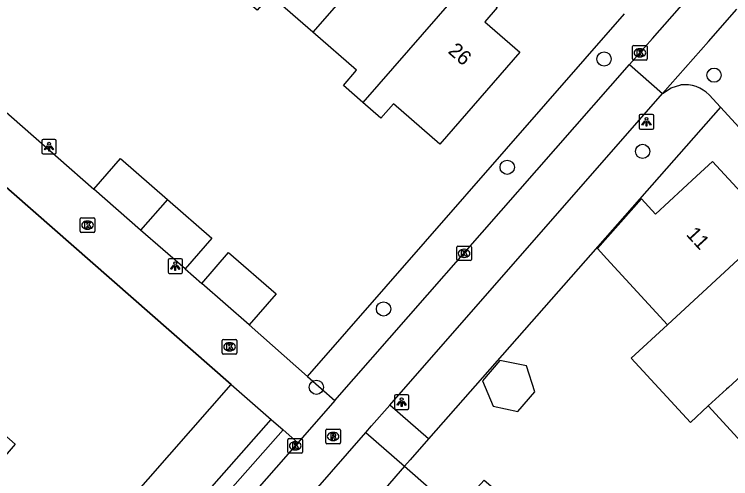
# Model space of a CAD drawing. Extents: x 158474 to 159560, y 388525 to 389605.
# Drawn here: x 158940.35 to 158989.49, y 388878.71 to 388910.55 of the extents above; entities that cross this region are included whole.
import ezdxf

# ---------------------------------------------------------------- set-up
doc = ezdxf.new("R2010")
doc.units = 0
for name, color, linetype in [('IMGEO_Berm_groen', 7, 'Continuous'), ('IMGEO_Boom', 7, 'Continuous'), ('IMGEO_Fietspad_gesloten', 7, 'Continuous'), ('IMGEO_Kolk', 7, 'Continuous'), ('IMGEO_Lichtpunt', 7, 'Continuous'), ('IMGEO_Muur', 7, 'Continuous'), ('IMGEO_Pand', 7, 'Continuous'), ('IMGEO_Pand_nummerreeks', 7, 'Continuous'), ('IMGEO_Rioolput', 7, 'Continuous'), ('IMGEO_Voetpad_open', 7, 'Continuous')]:
    doc.layers.add(name, color=color, linetype=linetype)

msp = doc.modelspace()

# ---------------------------------------------------------------- linework, layer by layer
at = {"layer": 'IMGEO_Berm_groen'}
msp.add_lwpolyline([(158988.788, 388904.188), (158968.762, 388881.439)], dxfattribs=at)
at = {"layer": 'IMGEO_Boom'}
for centre in [(158980.808, 388907.487), (158988.355, 388906.378), (158983.45, 388901.151), (158974.162, 388900.065), (158965.679, 388890.348), (158961.072, 388884.979)]:
    msp.add_circle(centre, 0.489, dxfattribs=at)
at = {"layer": 'IMGEO_Fietspad_gesloten'}
for points in [[(158982.556, 388907.1), (158984.126, 388908.89), (158991.035, 388916.747), (158993.803, 388919.761), (158997.258, 388923.376), (159000, 388926.236), (159000.439, 388926.694), (159004.156, 388930.365), (159007.355, 388933.494), (159010.208, 388936.145), (159013.072, 388938.778), (159015.935, 388941.39), (159018.694, 388943.743), (159033.647, 388956.597), (159049.939, 388970.49), (159054.573, 388974.475), (159070.579, 388988.241), (159084.209, 389000), (159114.372, 389026.022)], [(158984.817, 388905.117), (158987.972, 388908.688), (158989.914, 388910.905)], [(158962.346, 388884.059), (158982.556, 388907.1)], [(158982.556, 388907.1), (158984.817, 388905.117)], [(158966.103, 388883.752), (158984.817, 388905.117)], [(158962.346, 388884.059), (158959.807, 388881.165)], [(158964.456, 388881.871), (158964.852, 388882.323), (158966.103, 388883.752)], [(158958.484, 388875.052), (158964.456, 388881.871)], [(158959.807, 388881.165), (158941.286, 388860.117), (158939.547, 388858.13)]]:
    msp.add_lwpolyline(points, dxfattribs=at)
at = {"layer": 'IMGEO_Kolk'}
for p, q in [((158982.842, 388908.414), (158983.694, 388908.414)), ((158982.767, 388907.488), (158982.767, 388908.34)), ((158983.255, 388908.194), (158983.28, 388908.194)), ((158983.768, 388908.34), (158983.768, 388907.488)), ((158983.694, 388907.414), (158982.842, 388907.414)), ((158983.278, 388907.634), (158983.253, 388907.634)), ((158944.946, 388896.598), (158945.798, 388896.598)), ((158944.871, 388895.672), (158944.871, 388896.524)), ((158945.359, 388896.378), (158945.384, 388896.378)), ((158945.872, 388896.524), (158945.872, 388895.672)), ((158945.798, 388895.598), (158944.946, 388895.598)), ((158945.382, 388895.818), (158945.357, 388895.818)), ((158970.777, 388894.66), (158971.629, 388894.66)), ((158970.702, 388893.734), (158970.702, 388894.586)), ((158971.19, 388894.44), (158971.215, 388894.44)), ((158971.703, 388894.586), (158971.703, 388893.734)), ((158971.629, 388893.66), (158970.777, 388893.66)), ((158971.213, 388893.88), (158971.188, 388893.88)), ((158954.69, 388888.254), (158955.542, 388888.254)), ((158954.615, 388887.328), (158954.615, 388888.18)), ((158955.103, 388888.034), (158955.128, 388888.034)), ((158955.616, 388888.18), (158955.616, 388887.328)), ((158955.542, 388887.254), (158954.69, 388887.254)), ((158955.126, 388887.474), (158955.101, 388887.474)), ((158959.122, 388880.532), (158959.122, 388881.384)), ((158959.197, 388881.458), (158960.049, 388881.458)), ((158960.123, 388881.384), (158960.123, 388880.532)), ((158959.61, 388881.238), (158959.635, 388881.238)), ((158960.049, 388880.458), (158959.197, 388880.458)), ((158959.633, 388880.678), (158959.608, 388880.678))]:
    msp.add_line(p, q, dxfattribs=at)
for points in [[(158982.842, 388908.414), (158983.694, 388908.414)], [(158982.767, 388907.488), (158982.767, 388908.34)], [(158983.088, 388908.114), (158983.211, 388908.114), (158983.211, 388907.963), (158983.341, 388908.114), (158983.505, 388908.114), (158983.359, 388907.963), (158983.512, 388907.714), (158983.36, 388907.714), (158983.275, 388907.878), (158983.211, 388907.811), (158983.211, 388907.714), (158983.088, 388907.714), (158983.088, 388908.114)], [(158983.768, 388908.34), (158983.768, 388907.488)], [(158983.694, 388907.414), (158982.842, 388907.414)], [(158944.946, 388896.598), (158945.798, 388896.598)], [(158944.871, 388895.672), (158944.871, 388896.524)], [(158945.192, 388896.298), (158945.315, 388896.298), (158945.315, 388896.147), (158945.445, 388896.298), (158945.609, 388896.298), (158945.463, 388896.147), (158945.616, 388895.898), (158945.464, 388895.898), (158945.379, 388896.062), (158945.315, 388895.995), (158945.315, 388895.898), (158945.192, 388895.898), (158945.192, 388896.298)], [(158945.872, 388896.524), (158945.872, 388895.672)], [(158945.798, 388895.598), (158944.946, 388895.598)], [(158970.777, 388894.66), (158971.629, 388894.66)], [(158970.702, 388893.734), (158970.702, 388894.586)], [(158971.023, 388894.36), (158971.146, 388894.36), (158971.146, 388894.209), (158971.276, 388894.36), (158971.44, 388894.36), (158971.294, 388894.209), (158971.447, 388893.96), (158971.295, 388893.96), (158971.21, 388894.124), (158971.146, 388894.057), (158971.146, 388893.96), (158971.023, 388893.96), (158971.023, 388894.36)], [(158971.703, 388894.586), (158971.703, 388893.734)], [(158971.629, 388893.66), (158970.777, 388893.66)], [(158954.69, 388888.254), (158955.542, 388888.254)], [(158954.615, 388887.328), (158954.615, 388888.18)], [(158954.936, 388887.954), (158955.059, 388887.954), (158955.059, 388887.803), (158955.189, 388887.954), (158955.353, 388887.954), (158955.207, 388887.803), (158955.36, 388887.554), (158955.208, 388887.554), (158955.123, 388887.718), (158955.059, 388887.651), (158955.059, 388887.554), (158954.936, 388887.554), (158954.936, 388887.954)], [(158955.616, 388888.18), (158955.616, 388887.328)], [(158955.542, 388887.254), (158954.69, 388887.254)], [(158959.122, 388880.532), (158959.122, 388881.384)], [(158959.197, 388881.458), (158960.049, 388881.458)], [(158960.123, 388881.384), (158960.123, 388880.532)], [(158959.443, 388881.158), (158959.566, 388881.158), (158959.566, 388881.007), (158959.696, 388881.158), (158959.86, 388881.158), (158959.714, 388881.007), (158959.867, 388880.758), (158959.715, 388880.758), (158959.63, 388880.922), (158959.566, 388880.855), (158959.566, 388880.758), (158959.443, 388880.758), (158959.443, 388881.158)], [(158960.049, 388880.458), (158959.197, 388880.458)]]:
    msp.add_lwpolyline(points, dxfattribs=at)
for centre, start, end in [((158982.844, 388908.338), 91.552, 178.448), ((158982.844, 388908.338), 91.552, 178.448), ((158983.692, 388908.338), 1.552, 88.448), ((158983.692, 388908.338), 1.552, 88.448), ((158982.844, 388907.49), 181.552, 268.448), ((158982.844, 388907.49), 181.552, 268.448), ((158983.692, 388907.49), 271.552, 358.448), ((158983.692, 388907.49), 271.552, 358.448), ((158944.948, 388896.522), 91.552, 178.448), ((158944.948, 388896.522), 91.552, 178.448), ((158945.796, 388896.522), 1.552, 88.448), ((158945.796, 388896.522), 1.552, 88.448), ((158944.948, 388895.674), 181.552, 268.448), ((158944.948, 388895.674), 181.552, 268.448), ((158945.796, 388895.674), 271.552, 358.448), ((158945.796, 388895.674), 271.552, 358.448), ((158970.779, 388894.584), 91.552, 178.448), ((158970.779, 388894.584), 91.552, 178.448), ((158971.627, 388894.584), 1.552, 88.448), ((158971.627, 388894.584), 1.552, 88.448), ((158970.779, 388893.736), 181.552, 268.448), ((158970.779, 388893.736), 181.552, 268.448), ((158971.627, 388893.736), 271.552, 358.448), ((158971.627, 388893.736), 271.552, 358.448), ((158954.692, 388888.178), 91.552, 178.448), ((158954.692, 388888.178), 91.552, 178.448), ((158955.54, 388888.178), 1.552, 88.448), ((158955.54, 388888.178), 1.552, 88.448), ((158954.692, 388887.33), 181.552, 268.448), ((158954.692, 388887.33), 181.552, 268.448), ((158955.54, 388887.33), 271.552, 358.448), ((158955.54, 388887.33), 271.552, 358.448), ((158959.199, 388881.382), 91.552, 178.448), ((158959.199, 388881.382), 91.552, 178.448), ((158960.047, 388881.382), 1.552, 88.448), ((158960.047, 388881.382), 1.552, 88.448), ((158959.199, 388880.534), 181.552, 268.448), ((158959.199, 388880.534), 181.552, 268.448), ((158960.047, 388880.534), 271.552, 358.448), ((158960.047, 388880.534), 271.552, 358.448)]:
    msp.add_arc(centre, 0.0765, start, end, dxfattribs=at)
for centre, major_axis, ratio, start_param, end_param in [((158983.254, 388907.914), (-0.387, 0.002), 0.722429, 4.712389, 7.853982), ((158983.279, 388907.914), (-0.39, 0.002), 0.717154, 1.570796, 4.712389), ((158945.358, 388896.098), (-0.387, 0.002), 0.722429, 4.712389, 7.853982), ((158945.383, 388896.098), (-0.39, 0.002), 0.717154, 1.570796, 4.712389), ((158971.189, 388894.16), (-0.387, 0.002), 0.722429, 4.712389, 7.853982), ((158971.214, 388894.16), (-0.39, 0.002), 0.717154, 1.570796, 4.712389), ((158955.102, 388887.754), (-0.387, 0.002), 0.722429, 4.712389, 7.853982), ((158955.127, 388887.754), (-0.39, 0.002), 0.717154, 1.570796, 4.712389), ((158959.609, 388880.958), (-0.387, 0.002), 0.722429, 4.712389, 7.853982), ((158959.634, 388880.958), (-0.39, 0.002), 0.717154, 1.570796, 4.712389)]:
    msp.add_ellipse(centre, major_axis=major_axis, ratio=ratio, start_param=start_param, end_param=end_param, dxfattribs=at)
at = {"layer": 'IMGEO_Lichtpunt'}
for p, q in [((158983.219, 388903.583), (158983.219, 388902.776)), ((158983.219, 388903.583), (158983.219, 388902.776)), ((158984.121, 388903.678), (158983.313, 388903.678)), ((158984.121, 388903.678), (158983.313, 388903.678)), ((158984.215, 388902.776), (158984.215, 388903.583)), ((158984.215, 388902.776), (158984.215, 388903.583)), ((158983.313, 388902.682), (158984.121, 388902.682)), ((158983.313, 388902.682), (158984.121, 388902.682)), ((158942.23, 388901.88), (158942.23, 388901.073)), ((158942.23, 388901.88), (158942.23, 388901.073)), ((158943.132, 388901.975), (158942.324, 388901.975)), ((158943.132, 388901.975), (158942.324, 388901.975)), ((158943.226, 388901.073), (158943.226, 388901.88)), ((158943.226, 388901.073), (158943.226, 388901.88)), ((158942.324, 388900.979), (158943.132, 388900.979)), ((158942.324, 388900.979), (158943.132, 388900.979)), ((158950.892, 388893.687), (158950.892, 388892.88)), ((158950.892, 388893.687), (158950.892, 388892.88)), ((158951.794, 388893.782), (158950.986, 388893.782)), ((158951.794, 388893.782), (158950.986, 388893.782)), ((158951.888, 388892.88), (158951.888, 388893.687)), ((158951.888, 388892.88), (158951.888, 388893.687)), ((158950.986, 388892.786), (158951.794, 388892.786)), ((158950.986, 388892.786), (158951.794, 388892.786)), ((158966.421, 388884.364), (158966.421, 388883.557)), ((158966.421, 388884.364), (158966.421, 388883.557)), ((158967.323, 388884.459), (158966.515, 388884.459)), ((158967.323, 388884.459), (158966.515, 388884.459)), ((158967.417, 388883.557), (158967.417, 388884.364)), ((158967.417, 388883.557), (158967.417, 388884.364)), ((158966.515, 388883.463), (158967.323, 388883.463)), ((158966.515, 388883.463), (158967.323, 388883.463))]:
    msp.add_line(p, q, dxfattribs=at)
for points in [[(158983.593, 388903.247), (158983.632, 388903.219), (158983.444, 388902.957), (158983.406, 388902.984), (158983.593, 388903.247)], [(158983.695, 388903.199), (158983.742, 388903.199), (158983.742, 388902.877), (158983.695, 388902.877), (158983.695, 388903.199)], [(158983.805, 388903.219), (158983.843, 388903.246), (158984.03, 388902.984), (158983.991, 388902.956), (158983.805, 388903.219)], [(158942.604, 388901.544), (158942.643, 388901.516), (158942.455, 388901.254), (158942.417, 388901.281), (158942.604, 388901.544)], [(158942.706, 388901.496), (158942.753, 388901.496), (158942.753, 388901.174), (158942.706, 388901.174), (158942.706, 388901.496)], [(158942.816, 388901.516), (158942.854, 388901.543), (158943.041, 388901.281), (158943.002, 388901.253), (158942.816, 388901.516)], [(158951.266, 388893.351), (158951.305, 388893.323), (158951.117, 388893.061), (158951.079, 388893.088), (158951.266, 388893.351)], [(158951.368, 388893.303), (158951.415, 388893.303), (158951.415, 388892.981), (158951.368, 388892.981), (158951.368, 388893.303)], [(158951.478, 388893.323), (158951.516, 388893.35), (158951.703, 388893.088), (158951.664, 388893.06), (158951.478, 388893.323)], [(158966.795, 388884.028), (158966.834, 388884), (158966.646, 388883.738), (158966.608, 388883.765), (158966.795, 388884.028)], [(158966.897, 388883.98), (158966.944, 388883.98), (158966.944, 388883.658), (158966.897, 388883.658), (158966.897, 388883.98)], [(158967.007, 388884), (158967.045, 388884.027), (158967.232, 388883.765), (158967.193, 388883.737), (158967.007, 388884)]]:
    msp.add_lwpolyline(points, dxfattribs=at)
for centre in [(158983.718, 388903.381), (158942.729, 388901.678), (158951.391, 388893.485), (158966.92, 388884.162)]:
    msp.add_circle(centre, 0.0994, dxfattribs=at)
for centre, start, end in [((158983.313, 388903.583), 90, 180), ((158983.313, 388903.583), 90, 180), ((158984.121, 388903.583), 0, 90), ((158984.121, 388903.583), 0, 90), ((158983.313, 388902.776), 180, 270), ((158983.313, 388902.776), 180, 270), ((158984.121, 388902.776), 270, 0), ((158984.121, 388902.776), 270, 360), ((158942.324, 388901.88), 90, 180), ((158942.324, 388901.88), 90, 180), ((158943.132, 388901.88), 0, 90), ((158943.132, 388901.88), 0, 90), ((158942.324, 388901.073), 180, 270), ((158942.324, 388901.073), 180, 270), ((158943.132, 388901.073), 270, 0), ((158943.132, 388901.073), 270, 360), ((158950.986, 388893.687), 90, 180), ((158950.986, 388893.687), 90, 180), ((158951.794, 388893.687), 0, 90), ((158951.794, 388893.687), 0, 90), ((158950.986, 388892.88), 180, 270), ((158950.986, 388892.88), 180, 270), ((158951.794, 388892.88), 270, 0), ((158951.794, 388892.88), 270, 360), ((158966.515, 388884.364), 90, 180), ((158966.515, 388884.364), 90, 180), ((158967.323, 388884.364), 0, 90), ((158967.323, 388884.364), 0, 90), ((158966.515, 388883.557), 180, 270), ((158966.515, 388883.557), 180, 270), ((158967.323, 388883.557), 270, 0), ((158967.323, 388883.557), 270, 360)]:
    msp.add_arc(centre, 0.0946, start, end, dxfattribs=at)
at = {"layer": 'IMGEO_Muur'}
msp.add_lwpolyline([(158955.225, 388885.178), (158933.436, 388904.261)], dxfattribs=at)
at = {"layer": 'IMGEO_Pand'}
for points in [[(158966.287, 388915.59), (158960.832, 388909.324)], [(158971.452, 388912.777), (158973.473, 388911.017), (158972.628, 388910.046), (158975.03, 388907.954), (158969.541, 388901.65), (158966.363, 388904.418), (158965.499, 388903.426), (158964.255, 388904.51)], [(158971.452, 388912.777), (158964.255, 388904.51)], [(158960.832, 388909.324), (158957.901, 388911.876), (158957, 388910.841), (158955.599, 388912.061)], [(158964.255, 388904.51), (158962.923, 388905.67), (158963.83, 388906.713), (158960.832, 388909.324)], [(158945.799, 388898.553), (158947.637, 388900.659), (158950.849, 388897.857)], [(158985.15, 388889.266), (158980.997, 388893.778), (158980.347, 388894.484), (158983.371, 388897.893), (158984.333, 388896.849), (158987.151, 388899.442), (158988.255, 388900.458), (158992.402, 388895.953)], [(158949.013, 388895.748), (158945.799, 388898.553)], [(158950.849, 388897.857), (158949.013, 388895.748)], [(158950.849, 388897.857), (158953.895, 388895.199), (158952.057, 388893.093)], [(158952.057, 388893.093), (158949.013, 388895.748)], [(158985.15, 388889.266), (158992.402, 388895.953)], [(158953.206, 388892.096), (158955.047, 388894.211), (158958.302, 388891.378), (158956.461, 388889.263)], [(158956.461, 388889.263), (158953.206, 388892.096)], [(158996.488, 388891.513), (158989.334, 388884.961), (158989.214, 388884.851), (158987.95, 388883.693)], [(158987.95, 388883.693), (158986.742, 388882.571), (158982.674, 388886.983), (158985.15, 388889.266)], [(158975.487, 388886.444), (158973.645, 388886.806), (158972.474, 388885.408), (158973.195, 388883.687), (158974.887, 388883.313), (158976.064, 388884.655), (158975.487, 388886.444)], [(158935.906, 388885.038), (158940.415, 388881.084), (158938.432, 388878.823), (158940.675, 388876.856)], [(158940.675, 388876.856), (158943.023, 388874.797), (158945.014, 388877.068), (158946.766, 388875.531), (158955.225, 388885.178)], [(158955.225, 388885.178), (158957.965, 388882.778)], [(158994.425, 388881.489), (158992.009, 388879.271), (158987.95, 388883.693)], [(158945.42, 388868.506), (158949.482, 388873.138), (158957.965, 388882.778)], [(158967.11, 388879.563), (158961.375, 388872.943)], [(158967.11, 388879.563), (158970.648, 388876.486), (158972.587, 388878.607), (158974.289, 388877.137)]]:
    msp.add_lwpolyline(points, dxfattribs=at)
at = {"layer": 'IMGEO_Rioolput'}
for p, q in [((158961.717, 388881.181), (158961.717, 388882.033)), ((158961.792, 388882.107), (158962.644, 388882.107)), ((158962.205, 388881.887), (158962.23, 388881.887)), ((158962.718, 388882.033), (158962.718, 388881.181)), ((158962.644, 388881.107), (158961.792, 388881.107)), ((158962.228, 388881.327), (158962.203, 388881.327))]:
    msp.add_line(p, q, dxfattribs=at)
for points in [[(158961.717, 388881.181), (158961.717, 388882.033)], [(158961.792, 388882.107), (158962.644, 388882.107)], [(158962.718, 388882.033), (158962.718, 388881.181)], [(158962.306, 388881.805), (158962.054, 388881.807), (158962.054, 388881.407)], [(158962.054, 388881.407), (158962.178, 388881.407), (158962.178, 388881.569), (158962.189, 388881.569)], [(158962.232, 388881.726), (158962.178, 388881.726), (158962.178, 388881.645)], [(158962.178, 388881.645), (158962.23, 388881.645)], [(158962.236, 388881.54), (158962.307, 388881.407), (158962.447, 388881.407), (158962.382, 388881.533)], [(158962.644, 388881.107), (158961.792, 388881.107)]]:
    msp.add_lwpolyline(points, dxfattribs=at)
for centre, radius, start, end in [((158961.794, 388882.031), 0.0765, 91.552, 178.448), ((158961.794, 388882.031), 0.0765, 91.552, 178.448), ((158962.642, 388882.031), 0.0765, 1.552, 88.448), ((158962.642, 388882.031), 0.0765, 1.552, 88.448), ((158962.188, 388881.516), 0.0533, 26.0293, 88.6989), ((158962.214, 388881.834), 0.19, 274.7715, 282.9687), ((158962.238, 388881.63), 0.0964, 77.0061, 93.1865), ((158962.252, 388881.687), 0.0378, 276.6634, 79.6772), ((158962.305, 388881.695), 0.109, 350.3612, 89.416), ((158962.303, 388881.695), 0.112, 277.5842, 350.9817), ((158962.287, 388881.48), 0.108, 29.5134, 73.7905), ((158961.794, 388881.183), 0.0765, 181.552, 268.448), ((158961.794, 388881.183), 0.0765, 181.552, 268.448), ((158962.642, 388881.183), 0.0765, 271.552, 358.448), ((158962.642, 388881.183), 0.0765, 271.552, 358.448)]:
    msp.add_arc(centre, radius, start, end, dxfattribs=at)
for centre, major_axis, ratio, start_param, end_param in [((158962.204, 388881.607), (-0.387, 0.002), 0.722429, 4.712389, 7.853982), ((158962.229, 388881.607), (-0.39, 0.002), 0.717154, 1.570796, 4.712389)]:
    msp.add_ellipse(centre, major_axis=major_axis, ratio=ratio, start_param=start_param, end_param=end_param, dxfattribs=at)
at = {"layer": 'IMGEO_Voetpad_open'}
for points in [[(158960.457, 388885.716), (158982.198, 388910.573)], [(158935.982, 388907.162), (158945.799, 388898.553)], [(158984.817, 388905.117), (158985.406, 388905.499), (158986.075, 388905.713)], [(158988.017, 388905.027), (158988.788, 388904.188)], [(158933.436, 388904.261), (158955.225, 388885.178)], [(158988.788, 388904.188), (159000, 388891.989), (159009.691, 388881.445)], [(158952.057, 388893.093), (158953.206, 388892.096)], [(158956.461, 388889.263), (158960.457, 388885.716)], [(158960.457, 388885.716), (158962.346, 388884.059)], [(158968.762, 388881.439), (158966.103, 388883.752)], [(158957.965, 388882.778), (158958.799, 388882.048)], [(158958.799, 388882.048), (158940.228, 388861.047)], [(158958.799, 388882.048), (158959.807, 388881.165)], [(158964.456, 388881.871), (158967.11, 388879.563)], [(158968.762, 388881.439), (158967.507, 388880.013), (158967.11, 388879.563)]]:
    msp.add_lwpolyline(points, dxfattribs=at)
msp.add_arc((158986.331, 388903.347), 2.38, 44.9027, 96.1864, dxfattribs=at)

# ---------------------------------------------------------------- texts
at = {"layer": 'IMGEO_Pand_nummerreeks'}
for s, rotation, p in [('26', 318.9461, (158970.041, 388907.949)), ('11', 312.6311, (158986.391, 388895.425))]:
    msp.add_text(s, height=1, rotation=rotation, dxfattribs=at).set_placement(p)

doc.saveas('drawing.dxf')
